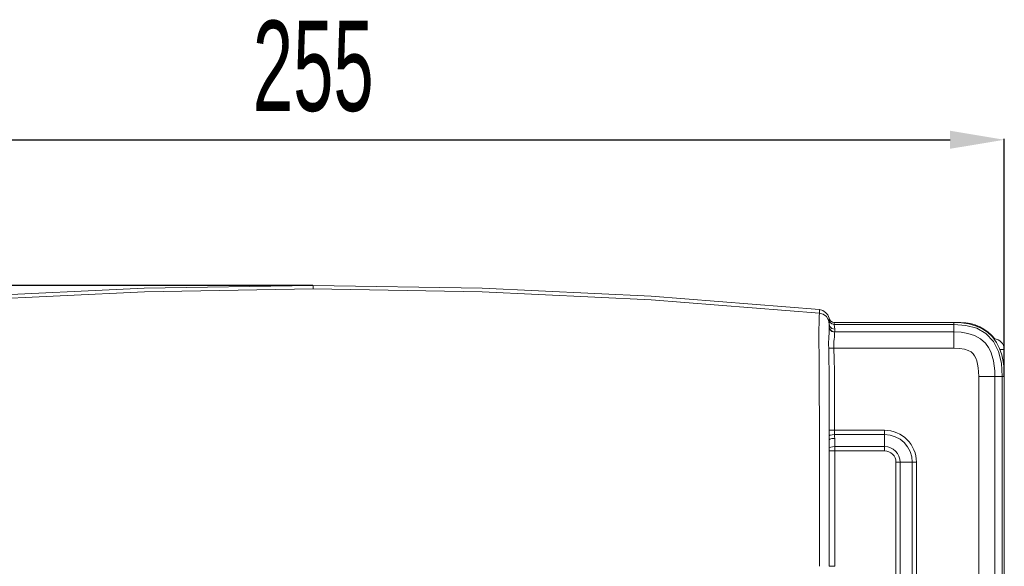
# Model space of a CAD drawing. Header units: millimetres. Extents: x -473 to 23648, y -382 to 1866.
# Tile 445 of 607: x 10591 to 10773, y 658 to 759. Entities that reach past the tile are written whole.
import ezdxf

# ---------------------------------------------------------------- set-up
doc = ezdxf.new("R2010")
doc.units = ezdxf.units.MM
doc.header["$LTSCALE"] = 80
doc.header["$PDMODE"] = 3
doc.header["$PDSIZE"] = 0.3
doc.layers.get('0').update_dxf_attribs({"linetype": 'CONTINUOUS'})
doc.layers.get('DEFPOINTS').update_dxf_attribs({"linetype": 'CONTINUOUS'})
doc.styles.get("Standard").update_dxf_attribs({"font": 'technic_.ttf', "width": 0.7})
doc.dimstyles.get("Standard").update_dxf_attribs({"dimtxt": 3, "dimasz": 3, "dimexe": 0.18, "dimexo": 0.0625, "dimgap": 0.09, "dimtad": 1, "dimdsep": 46, "dimtxsty": 'STANDARD', "dimcen": 0.09, "dimadec": 0, "dimazin": 0, "dimtol": 1, "dimtp": 0.01, "dimtm": 0.01, "dimtfac": 1, "dimtofl": 0, "dimtmove": 0, "dimatfit": 3, "dimfxl": 1, "dimtolj": 1, "dimarcsym": 0})

# ---------------------------------------------------------------- blocks, each defined once
blk = doc.blocks.new('*D91')
at = {"color": 0, "lineweight": -2, "transparency": 16777216}
for p, q in [((10517.51, 693.37), (10517.51, 737.19)), ((10527.51, 737.01), (10762.51, 737.01)), ((10772.51, 693.37), (10772.51, 737.19))]:
    blk.add_line(p, q, dxfattribs=at)
at = {"color": 0, "lineweight": 0, "transparency": 16777216}
for points in [[(10527.51, 738.68), (10527.51, 735.35), (10517.51, 737.01)], [(10762.51, 738.68), (10762.51, 735.35), (10772.51, 737.01)]]:
    blk.add_solid(points, dxfattribs=at)
at = {"layer": 'DEFPOINTS', "color": 0, "lineweight": 0, "transparency": 16777216}
for p in [(10772.51, 737.01), (10517.51, 693.3), (10772.51, 693.3)]:
    blk.add_point(p, dxfattribs=at)
at = {"color": 0, "lineweight": 0, "transparency": 16777216, "insert": (10645.01, 750.54), "char_height": 5, "attachment_point": 5}
blk.add_mtext('\\A1;{\\H3.333333x;255}', dxfattribs=at)
blk = doc.blocks.new('*D92')
at = {"color": 0, "lineweight": -2, "transparency": 16777216}
for p, q in [((10644.95, 710.13), (10484.8, 710.13)), ((10484.98, 700.13), (10484.98, 313.3)), ((10544.58, 303.3), (10484.8, 303.3))]:
    blk.add_line(p, q, dxfattribs=at)
at = {"color": 0, "lineweight": 0, "transparency": 16777216}
for points in [[(10483.32, 700.13), (10486.65, 700.13), (10484.98, 710.13)], [(10483.32, 313.3), (10486.65, 313.3), (10484.98, 303.3)]]:
    blk.add_solid(points, dxfattribs=at)
at = {"layer": 'DEFPOINTS', "color": 0, "lineweight": 0, "transparency": 16777216}
for p in [(10645.01, 710.13), (10484.98, 303.3), (10544.64, 303.3)]:
    blk.add_point(p, dxfattribs=at)
at = {"color": 0, "lineweight": 0, "transparency": 16777216, "insert": (10472.39, 506.72), "char_height": 5, "attachment_point": 5, "rotation": 90}
blk.add_mtext('\\A1;{\\Ftxt.shx,gbcbig.shx;\\H5x;407}', dxfattribs=at)

msp = doc.modelspace()

# ---------------------------------------------------------------- linework, layer by layer
at = {"color": 0, "linetype": 'Continuous', "lineweight": 0}
for p, q in [((10645.009, 710.128), (10613.837, 709.632)), ((10645.009, 709.476), (10645.009, 710.128)), ((10738.399, 705.668), (10707.322, 708.145)), ((10738.388, 704.828), (10738.398, 704.989)), ((10738.398, 704.989), (10738.399, 705.016)), ((10738.399, 705.016), (10738.399, 705.668)), ((10738.399, 705.668), (10739.01, 705.509)), ((10738.366, 704.365), (10738.378, 704.638)), ((10738.378, 704.638), (10738.388, 704.828)), ((10739.939, 704.679), (10740.165, 704.094)), ((10740.165, 703.717), (10740.165, 704.094)), ((10740.165, 704.094), (10740.289, 703.781)), ((10740.197, 703.392), (10740.165, 703.717)), ((10740.165, 703.717), (10740.355, 703.31)), ((10740.209, 703.06), (10740.197, 703.392)), ((10740.343, 702.562), (10740.209, 703.06)), ((10740.289, 703.781), (10740.515, 703.525)), ((10740.355, 703.31), (10740.704, 703.028)), ((10741.142, 702.927), (10741.142, 703.303)), ((10741.142, 703.303), (10764.509, 703.303)), ((10763.209, 698.574), (10763.209, 703.303)), ((10764.509, 703.303), (10764.509, 703.245)), ((10740.285, 702.175), (10740.209, 702.556)), ((10740.704, 703.028), (10741.142, 702.927)), ((10763.209, 702.927), (10741.143, 702.927)), ((10741.209, 701.495), (10741.209, 702.064)), ((10741.209, 701.56), (10763.209, 701.56)), ((10741.053, 698.574), (10740.105, 698.529)), ((10741.053, 698.574), (10763.209, 698.574)), ((10772.509, 698.303), (10771.706, 698.303)), ((10772.509, 698.303), (10772.509, 693.303)), ((10772.456, 694.754), (10772.509, 693.303)), ((10767.78, 310.023), (10767.78, 693.303)), ((10772.509, 693.303), (10767.78, 693.303)), ((10770.766, 693.303), (10770.766, 518.803)), ((10772.132, 693.303), (10772.132, 518.803)), ((10772.509, 518.303), (10772.509, 693.303)), ((10740.196, 683.395), (10750.409, 683.396)), ((10750.409, 679.61), (10750.409, 683.396)), ((10740.209, 658.303), (10740.209, 681.647)), ((10741.202, 682.623), (10750.409, 682.623)), ((10741.209, 658.303), (10741.209, 681.905)), ((10738.394, 658.303), (10738.393, 680.388)), ((10740.209, 679.61), (10750.409, 679.61)), ((10741.209, 680.383), (10750.409, 680.383)), ((10740.209, 658.303), (10740.209, 678.303)), ((10752.515, 677.503), (10752.515, 518.803)), ((10752.515, 677.503), (10756.302, 677.503)), ((10753.288, 677.503), (10753.288, 518.803)), ((10755.529, 677.503), (10755.529, 518.803)), ((10756.302, 677.503), (10756.302, 518.803)), ((10741.209, 658.303), (10740.209, 658.303))]:
    msp.add_line(p, q, dxfattribs=at)
for points in [[(10613.837, 709.632), (10582.695, 708.145), (10551.618, 705.668)], [(10551.618, 705.016), (10582.694, 707.493), (10613.84, 708.98), (10645.009, 709.476)], [(10707.322, 708.145), (10676.181, 709.632), (10645.009, 710.128)], [(10738.399, 705.016), (10707.323, 707.493), (10676.177, 708.98), (10645.009, 709.476)], [(10738.399, 705.016), (10739.104, 704.814), (10739.689, 704.371), (10740.074, 703.747), (10740.209, 703.026)], [(10739.01, 705.509), (10739.541, 705.169), (10739.939, 704.679)], [(10738.327, 697.537), (10738.314, 699.358), (10738.311, 699.891), (10738.308, 700.388), (10738.307, 700.855), (10738.306, 701.294), (10738.307, 701.704), (10738.31, 702.085), (10738.313, 702.443), (10738.319, 702.783), (10738.326, 703.111), (10738.334, 703.421), (10738.342, 703.708), (10738.351, 703.965), (10738.359, 704.184), (10738.366, 704.365)], [(10740.18, 701.312), (10740.192, 701.564), (10740.201, 701.78), (10740.205, 701.976), (10740.208, 702.163), (10740.208, 702.33), (10740.209, 703.06)], [(10740.515, 703.525), (10740.811, 703.359), (10741.142, 703.303)], [(10763.209, 703.303), (10764.616, 703.242), (10765.943, 703.048), (10767.194, 702.707), (10768.356, 702.202), (10769.409, 701.515), (10770.321, 700.651), (10771.063, 699.633), (10771.625, 698.517), (10772.027, 697.337), (10772.298, 696.088), (10772.456, 694.754)], [(10740.105, 698.529), (10740.094, 699.166), (10740.101, 699.729), (10740.119, 700.219), (10740.141, 700.642), (10740.18, 701.312)], [(10741.209, 701.495), (10740.709, 701.625), (10740.343, 701.982), (10740.209, 702.469)], [(10741.209, 701.56), (10740.826, 701.636), (10740.501, 701.852), (10740.285, 702.175)], [(10741.209, 702.064), (10740.709, 702.197), (10740.343, 702.562)], [(10741.209, 702.064), (10741.192, 702.5), (10741.143, 702.927)], [(10741.166, 700.679), (10741.184, 700.863), (10741.197, 701.018), (10741.204, 701.156), (10741.207, 701.285), (10741.208, 701.401), (10741.209, 701.495)], [(10772.132, 693.303), (10771.965, 695.783), (10771.439, 697.954), (10770.51, 699.795), (10769.13, 701.256), (10767.41, 702.226), (10765.424, 702.761), (10763.209, 702.927)], [(10763.209, 701.56), (10764.531, 701.498), (10765.808, 701.293), (10767.009, 700.914), (10768.119, 700.306), (10769.018, 699.494), (10769.611, 698.667), (10770.005, 697.874), (10770.289, 697.074), (10770.501, 696.219), (10770.649, 695.309), (10770.736, 694.345), (10770.766, 693.303)], [(10741.053, 698.574), (10741.037, 699.06), (10741.047, 699.489), (10741.074, 699.861), (10741.107, 700.181), (10741.166, 700.679)], [(10740.196, 683.395), (10740.194, 686.449), (10740.19, 689.276), (10740.183, 691.892), (10740.17, 694.308), (10740.148, 696.521), (10740.105, 698.529)], [(10741.19, 683.396), (10741.186, 686.45), (10741.18, 689.279), (10741.17, 691.897), (10741.151, 694.318), (10741.118, 696.541), (10741.053, 698.574)], [(10763.209, 698.574), (10764.235, 698.526), (10765.137, 698.382), (10765.86, 698.157), (10766.395, 697.867), (10766.766, 697.532), (10767.035, 697.155), (10767.25, 696.721), (10767.427, 696.221), (10767.574, 695.626), (10767.685, 694.939), (10767.755, 694.169), (10767.78, 693.303)], [(10738.393, 680.388), (10738.392, 682.31), (10738.389, 684.084), (10738.386, 685.724), (10738.382, 687.245), (10738.378, 688.658), (10738.373, 689.967), (10738.368, 691.179), (10738.362, 692.305), (10738.357, 693.351), (10738.351, 694.321), (10738.345, 695.221), (10738.327, 697.537)], [(10740.204, 682.365), (10740.199, 682.874), (10740.196, 683.395)], [(10741.202, 682.623), (10741.194, 683.005), (10741.19, 683.396)], [(10741.202, 682.623), (10740.721, 682.583), (10740.358, 682.49), (10740.204, 682.365)], [(10740.209, 681.647), (10740.208, 682.007), (10740.204, 682.365)], [(10741.209, 681.905), (10740.709, 681.87), (10740.343, 681.776), (10740.209, 681.647)], [(10741.209, 681.905), (10741.207, 682.265), (10741.202, 682.623)], [(10741.209, 680.383), (10740.826, 680.363), (10740.501, 680.307), (10740.285, 680.224), (10740.209, 680.125)]]:
    msp.add_lwpolyline(points, dxfattribs=at)
for centre, radius, start, end in [((10764.509, 695.303), 8, 38.71138, 90), ((10770.509, 698.303), 2, 0, 87.28284), ((10750.409, 677.503), 5.893, 0, 90), ((10750.409, 677.503), 5.12, 0, 90), ((10750.409, 677.503), 2.88, 0, 90), ((10750.409, 677.503), 2.107, 0, 90)]:
    msp.add_arc(centre, radius, start, end, dxfattribs=at)

# ---------------------------------------------------------------- dimensions: what is measured, and where the dimension line sits
at = {"color": 3, "lineweight": 0}
dim = msp.add_linear_dim(base=(10772.509, 737.014), p1=(10517.509, 693.303), p2=(10772.509, 693.303), text='{\\H3.333333x;255}', dimstyle='STANDARD', override={"dimtxt": 5, "dimasz": 10, "dimgap": 5}, dxfattribs=at)
dim.commit()
dim.dimension.update_dxf_attribs({"geometry": '*D91', "text_midpoint": (10645.009, 750.542)})
dim = msp.add_linear_dim(base=(10484.983, 303.303), p1=(10645.009, 710.128), p2=(10544.64, 303.303), angle=90, text='{\\Ftxt.shx,gbcbig.shx;\\H5x;407}', dimstyle='STANDARD', override={"dimtxt": 5, "dimasz": 10}, dxfattribs=at)
dim.commit()
dim.dimension.update_dxf_attribs({"geometry": '*D92', "text_midpoint": (10472.393, 506.715)})

doc.saveas('drawing.dxf')
